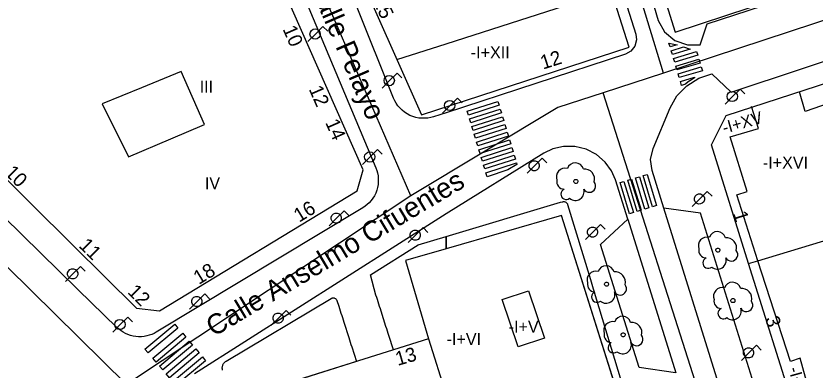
# Model space of a CAD drawing. Extents: x 282771 to 285132, y 4823109 to 4825496.
# Drawn here: x 284837.6 to 284936.9, y 4824005.5 to 4824049.5 of the extents above; entities that cross this region are included whole.
import ezdxf

# ---------------------------------------------------------------- set-up
doc = ezdxf.new("R2010")
doc.units = 0
for name, color, linetype in [('ACERA-BORDILLO', 7, 'Continuous'), ('ARBOL', 7, 'Continuous'), ('CALLE-EJE', 7, 'Continuous'), ('CALLE-TEXTO', 7, 'Continuous'), ('EDIFICIO', 7, 'Continuous'), ('FAROLA', 7, 'Continuous'), ('INTERIOR-EDIFICIO', 7, 'Continuous'), ('MEDIANERA', 7, 'Continuous'), ('NUM-LOCAL', 7, 'Continuous'), ('NUM-PORTAL', 7, 'Continuous'), ('PASO-PEATONES', 7, 'Continuous'), ('SENAL-VIARIA', 7, 'Continuous'), ('TXT-ALTURA-EDIFICIO', 7, 'Continuous'), ('ZONA-VERDE', 7, 'Continuous')]:
    doc.layers.add(name, color=color, linetype=linetype)

msp = doc.modelspace()

# ---------------------------------------------------------------- linework, layer by layer
at = {"layer": 'ACERA-BORDILLO'}
for points in [[(284960.736, 4824094.665), (284917.049, 4824080.658), (284915.088, 4824082.373), (284912.954, 4824081.675), (284911.326, 4824080.78), (284910.623, 4824080.07), (284910.065, 4824079.217), (284909.692, 4824078.268), (284909.52, 4824077.284), (284909.733, 4824075.438), (284917.433, 4824048.964), (284918.222, 4824047.595), (284919.511, 4824046.514), (284921.098, 4824045.957), (284922.678, 4824045.975), (284923.534, 4824048.551), (284970.259, 4824063.838)], [(284906.853, 4824072.034), (284914.666, 4824047.304), (284914.754, 4824046.564), (284914.538, 4824045.787), (284914.032, 4824045.16), (284913.379, 4824044.8), (284891.079, 4824037.516), (284889.515, 4824037.005), (284889.18, 4824036.912)], [(284815.802, 4824047.534), (284864.66, 4824063.404), (284864.991, 4824063.496), (284865.34, 4824063.56), (284865.702, 4824063.595), (284866.074, 4824063.595), (284866.452, 4824063.56), (284866.829, 4824063.489), (284867.202, 4824063.38), (284867.563, 4824063.235), (284867.909, 4824063.055), (284868.235, 4824062.844), (284868.535, 4824062.604), (284868.808, 4824062.341), (284869.05, 4824062.058), (284869.261, 4824061.761), (284869.439, 4824061.455), (284869.585, 4824061.144), (284882.347, 4824030.651), (284882.462, 4824030.34)], [(284889.18, 4824036.912), (284888.828, 4824036.846), (284888.462, 4824036.812), (284888.086, 4824036.812), (284887.704, 4824036.848), (284887.322, 4824036.922), (284886.946, 4824037.034), (284886.581, 4824037.183), (284886.232, 4824037.367), (284885.904, 4824037.584), (284885.602, 4824037.83), (284885.329, 4824038.099), (284885.088, 4824038.387), (284884.879, 4824038.69), (284884.703, 4824039.002), (284884.56, 4824039.319), (284875.249, 4824062.539)], [(284930.978, 4823998.486), (284922.691, 4824024.995), (284918.14, 4824025.647), (284916.68, 4824030.322), (284916.502, 4824031.705), (284916.81, 4824033.064), (284918.927, 4824038.105), (284919.777, 4824039.595), (284920.997, 4824040.874), (284922.494, 4824041.814), (284924.124, 4824042.349), (284926.535, 4824040.084), (284944.354, 4824045.989)], [(284882.462, 4824030.34), (284882.553, 4824030.012), (284882.617, 4824029.669), (284882.651, 4824029.314), (284882.654, 4824028.952), (284882.623, 4824028.586), (284882.557, 4824028.222), (284882.458, 4824027.863), (284882.327, 4824027.516), (284882.164, 4824027.184), (284881.973, 4824026.87), (284881.757, 4824026.579), (284881.52, 4824026.313), (284881.265, 4824026.074), (284880.998, 4824025.863), (284880.721, 4824025.681), (284855.041, 4824010.208), (284854.77, 4824010.059), (284854.482, 4824009.928), (284854.178, 4824009.819), (284853.861, 4824009.733), (284853.534, 4824009.673), (284853.198, 4824009.64), (284852.859, 4824009.636), (284852.52, 4824009.66), (284852.184, 4824009.713), (284851.855, 4824009.794), (284851.536, 4824009.902), (284851.23, 4824010.035), (284850.941, 4824010.191), (284850.67, 4824010.366), (284850.419, 4824010.558), (284850.189, 4824010.765), (284845.308, 4824015.507), (284815.215, 4824045.037)], [(284919.615, 4824005.155), (284915.064, 4824005.808), (284910.282, 4824021.119), (284913.653, 4824024.246), (284912.123, 4824029.146), (284911.634, 4824030.284), (284910.853, 4824031.374), (284909.786, 4824032.308), (284908.49, 4824032.98), (284907.071, 4824033.319), (284905.653, 4824033.311), (284904.35, 4824032.997), (284903.235, 4824032.457), (284891.079, 4824024.92), (284859.788, 4824005.004)]]:
    msp.add_lwpolyline(points, dxfattribs=at)
at = {"layer": 'ARBOL'}
for centre, major_axis, start_param, end_param in [((284907.14, 4824030.231), (0.572, 0.867), 5.568713, 8.112392), ((284905.88, 4824029.501), (0.604, 0.915), 0.329051, 2.512882), ((284908.27, 4824029.231), (0.701, 1.062), 5.034475, 6.967716), ((284905.77, 4824028.931), (-0.515, -0.781), 5.096718, 6.833903), ((284908.88, 4824028.401), (-0.439, -0.665), 5.801194, 9.117818), ((284906.01, 4824027.381), (-0.37, -0.561), 4.139191, 7.555425), ((284907.15, 4824027.681), (-0.598, -0.906), 6.15012, 8.750198), ((284924.796, 4824021.679), (0.572, 0.867), 5.568527, 8.112206), ((284923.536, 4824020.949), (0.604, 0.916), 0.328866, 2.512697), ((284925.926, 4824020.679), (0.701, 1.062), 5.03429, 6.96753), ((284923.426, 4824020.379), (-0.515, -0.781), 5.096533, 6.833718), ((284926.536, 4824019.849), (-0.439, -0.665), 5.801008, 9.117632), ((284923.666, 4824018.829), (-0.37, -0.561), 4.139006, 7.555239), ((284924.806, 4824019.129), (-0.598, -0.906), 6.149935, 8.750012), ((284910.96, 4824017.439), (0.572, 0.867), 5.569067, 8.112745), ((284909.7, 4824016.709), (0.604, 0.915), 0.329405, 2.513236), ((284912.09, 4824016.439), (0.701, 1.062), 5.034829, 6.96807), ((284909.59, 4824016.139), (-0.515, -0.781), 5.097072, 6.834257), ((284926.67, 4824015.387), (0.572, 0.867), 5.568705, 8.112384), ((284912.7, 4824015.609), (-0.439, -0.665), 5.801548, 9.118172), ((284925.41, 4824014.657), (0.604, 0.915), 0.329044, 2.512875), ((284927.8, 4824014.387), (0.701, 1.062), 5.034468, 6.967708), ((284909.83, 4824014.589), (-0.37, -0.561), 4.139545, 7.555779), ((284910.97, 4824014.889), (-0.598, -0.906), 6.150474, 8.750552), ((284925.3, 4824014.087), (-0.515, -0.781), 5.096711, 6.833896), ((284928.41, 4824013.557), (-0.439, -0.665), 5.801186, 9.11781), ((284925.54, 4824012.537), (-0.37, -0.561), 4.139184, 7.555417), ((284926.68, 4824012.837), (-0.598, -0.906), 6.150113, 8.75019), ((284911.759, 4824010.417), (0.605, 0.915), 0.329572, 2.513403), ((284913.019, 4824011.147), (0.572, 0.866), 5.569234, 8.112913), ((284914.149, 4824010.147), (0.701, 1.062), 5.034996, 6.968237), ((284911.649, 4824009.847), (-0.516, -0.78), 5.097239, 6.834424), ((284914.759, 4824009.317), (-0.439, -0.665), 5.801715, 9.118339), ((284911.889, 4824008.297), (-0.37, -0.561), 4.139712, 7.555946), ((284913.029, 4824008.597), (-0.598, -0.906), 6.150641, 8.750719)]:
    msp.add_ellipse(centre, major_axis=major_axis, ratio=0.999978, start_param=start_param, end_param=end_param, dxfattribs=at)
for centre in [(284907.21, 4824028.971), (284924.866, 4824020.419), (284911.03, 4824016.179), (284926.74, 4824014.127), (284913.089, 4824009.887)]:
    msp.add_ellipse(centre, major_axis=(0.14, 0.212), ratio=0.999978, dxfattribs=at)
at = {"layer": 'CALLE-EJE'}
for points in [[(284918.099, 4824042.428), (284906.399, 4824080.808)], [(284886.689, 4824027.151), (284868.939, 4824068.277)], [(284993.076, 4824067.163), (284918.099, 4824042.428)], [(284851.368, 4824003.677), (284806.899, 4824047.547)], [(284918.099, 4824042.428), (284910.599, 4824039.988)], [(284910.599, 4824039.988), (284904.969, 4824038.168), (284886.689, 4824027.151)], [(284923.898, 4823998.247), (284910.599, 4824039.988)], [(284886.689, 4824027.151), (284851.368, 4824003.677)]]:
    msp.add_lwpolyline(points, dxfattribs=at)
at = {"layer": 'EDIFICIO'}
for points in [[(284975.728, 4824066.054), (284967.3, 4824092.847), (284955.278, 4824088.933), (284954.492, 4824091.117), (284936.675, 4824085.377), (284937.297, 4824083.098), (284911.159, 4824074.487), (284919.557, 4824047.518), (284975.728, 4824066.054)], [(284888.04, 4824037.232), (284913.828, 4824045.655), (284905.268, 4824072.651), (284876.57, 4824062.985), (284888.04, 4824037.232)], [(284852.598, 4824013.197), (284855.468, 4824012.857), (284880.029, 4824027.787), (284880.749, 4824030.407), (284867.499, 4824060.417), (284864.689, 4824061.777), (284821.209, 4824047.537), (284820.719, 4824044.827), (284839.458, 4824026.217), (284844.678, 4824021.037), (284852.598, 4824013.197)], [(284993.218, 4823912.947), (284977.078, 4823908.047), (284965.918, 4823904.667), (284962.808, 4823906.487), (284956.328, 4823927.837), (284951.658, 4823943.227), (284947.138, 4823958.077), (284942.478, 4823973.407), (284971.338, 4823982.218), (284963.159, 4824009.718), (284934.528, 4824000.188), (284928.689, 4824018.748), (284924.059, 4824033.508), (284925.889, 4824037.148), (284953.573, 4824046.162), (284952.624, 4824049.404), (284978.603, 4824056.507), (284987.449, 4824027.428), (284994.809, 4824003.878), (284998.168, 4823993.048), (285001.208, 4823983.278), (285004.118, 4823973.918), (285011.868, 4823949.008)], [(284891.079, 4824020.587), (284886.049, 4824019.137), (284888.888, 4824009.367), (284865.428, 4824001.987), (284869.698, 4823987.557), (284891.078, 4823994.107), (284912.978, 4824000.817), (284905.429, 4824024.737), (284891.079, 4824020.587)]]:
    msp.add_lwpolyline(points, dxfattribs=at)
at = {"layer": 'FAROLA'}
for p, q in [((284875.772, 4824048.234), (284874.832, 4824047.304)), ((284876.362, 4824047.644), (284875.772, 4824048.234)), ((284874.832, 4824047.304), (284873.902, 4824046.364)), ((284884.992, 4824042.434), (284884.052, 4824041.504)), ((284885.582, 4824041.844), (284884.992, 4824042.434)), ((284884.052, 4824041.504), (284883.122, 4824040.564)), ((284927.634, 4824040.454), (284926.694, 4824039.524)), ((284928.224, 4824039.864), (284927.634, 4824040.454)), ((284892.504, 4824039.34), (284891.564, 4824038.41)), ((284893.094, 4824038.75), (284892.504, 4824039.34)), ((284926.694, 4824039.524), (284925.764, 4824038.584)), ((284891.564, 4824038.41), (284890.634, 4824037.47)), ((284882.561, 4824032.933), (284881.621, 4824032.003)), ((284883.151, 4824032.343), (284882.561, 4824032.933)), ((284881.621, 4824032.003), (284880.691, 4824031.063)), ((284903.014, 4824031.846), (284902.074, 4824030.916)), ((284903.604, 4824031.256), (284903.014, 4824031.846)), ((284902.074, 4824030.916), (284901.144, 4824029.975)), ((284923.551, 4824027.707), (284922.611, 4824026.777)), ((284924.141, 4824027.117), (284923.551, 4824027.707)), ((284922.611, 4824026.777), (284921.681, 4824025.837)), ((284878.407, 4824025.32), (284877.467, 4824024.39)), ((284878.997, 4824024.73), (284878.407, 4824025.32)), ((284877.467, 4824024.39), (284876.537, 4824023.45)), ((284910.266, 4824023.593), (284909.326, 4824022.663)), ((284910.856, 4824023.003), (284910.266, 4824023.593)), ((284887.278, 4824022.287), (284886.348, 4824021.347)), ((284888.218, 4824023.217), (284887.278, 4824022.287)), ((284888.808, 4824022.627), (284888.218, 4824023.217)), ((284909.326, 4824022.663), (284908.396, 4824021.723)), ((284845.638, 4824018.387), (284844.698, 4824017.457)), ((284846.228, 4824017.797), (284845.638, 4824018.387)), ((284844.698, 4824017.457), (284843.768, 4824016.517)), ((284861.072, 4824014.955), (284860.132, 4824014.025)), ((284861.662, 4824014.365), (284861.072, 4824014.955)), ((284860.132, 4824014.025), (284859.202, 4824013.085)), ((284871.178, 4824012.89), (284870.238, 4824011.96)), ((284871.768, 4824012.3), (284871.178, 4824012.89)), ((284851.516, 4824012.087), (284850.576, 4824011.157)), ((284852.106, 4824011.497), (284851.516, 4824012.087)), ((284870.238, 4824011.96), (284869.308, 4824011.02)), ((284850.576, 4824011.157), (284849.646, 4824010.217)), ((284929.654, 4824008.567), (284928.714, 4824007.637)), ((284930.244, 4824007.977), (284929.654, 4824008.567)), ((284928.714, 4824007.637), (284927.784, 4824006.697))]:
    msp.add_line(p, q, dxfattribs=at)
for centre in [(284874.792, 4824047.304), (284884.012, 4824041.504), (284926.654, 4824039.524), (284891.524, 4824038.41), (284881.581, 4824032.003), (284850.536, 4824011.157)]:
    msp.add_circle(centre, 0.638, dxfattribs=at)
for centre, major_axis in [((284902.034, 4824030.916), (0.351, 0.532)), ((284922.571, 4824026.777), (0.351, 0.532)), ((284877.427, 4824024.39), (0.352, 0.532)), ((284909.286, 4824022.663), (0.351, 0.532)), ((284887.238, 4824022.287), (0.352, 0.532)), ((284844.658, 4824017.457), (0.352, 0.531)), ((284860.092, 4824014.025), (0.352, 0.531)), ((284870.198, 4824011.96), (0.352, 0.532)), ((284928.674, 4824007.637), (0.351, 0.532))]:
    msp.add_ellipse(centre, major_axis=major_axis, ratio=0.999978, dxfattribs=at)
at = {"layer": 'INTERIOR-EDIFICIO'}
for points in [[(284861.059, 4824036.027), (284858.149, 4824042.637), (284853.219, 4824040.617), (284848.329, 4824038.627), (284851.579, 4824032.027), (284856.879, 4824034.257), (284861.059, 4824036.027)], [(284901.338, 4824015.347), (284903.308, 4824009.477), (284900.028, 4824008.387), (284898.068, 4824014.257), (284901.338, 4824015.347)]]:
    msp.add_lwpolyline(points, dxfattribs=at)
at = {"layer": 'MEDIANERA'}
msp.add_line((284928.689, 4824018.748), (284929.829, 4824019.088), dxfattribs=at)
for points in [[(284884.972, 4824044.121), (284891.079, 4824046.098), (284911.584, 4824052.734)], [(284941.779, 4824028.768), (284938.709, 4824038.698), (284935.719, 4824037.668), (284934.995, 4824040.113)], [(284929.829, 4824019.088), (284927.199, 4824027.298), (284928.509, 4824027.688), (284926.399, 4824034.518), (284929.899, 4824035.548), (284929.059, 4824038.268)], [(284929.829, 4824019.088), (284940.339, 4824022.268), (284957.409, 4824027.428)], [(284939.668, 4824001.898), (284939.018, 4824004.078), (284936.088, 4824003.358), (284935.108, 4824006.958), (284933.878, 4824006.538), (284929.829, 4824019.088)], [(284888.888, 4824009.367), (284891.078, 4824002.417), (284893.478, 4823994.837)]]:
    msp.add_lwpolyline(points, dxfattribs=at)
at = {"layer": 'PASO-PEATONES'}
for points in [[(284918.772, 4824046.183), (284919.793, 4824045.968), (284918.916, 4824045.704)], [(284919.06, 4824045.225), (284920.609, 4824045.692), (284921.425, 4824045.415), (284919.204, 4824044.747)], [(284919.348, 4824044.268), (284922.221, 4824045.132), (284922.365, 4824044.653), (284919.492, 4824043.789)], [(284919.636, 4824043.31), (284922.509, 4824044.174), (284922.653, 4824043.696), (284919.78, 4824042.831)], [(284919.924, 4824042.353), (284922.797, 4824043.217), (284922.941, 4824042.738), (284920.068, 4824041.874)], [(284920.212, 4824041.395), (284921.937, 4824041.914), (284921.961, 4824041.834), (284921.567, 4824041.599), (284921.188, 4824041.34), (284920.826, 4824041.058), (284920.356, 4824040.916)], [(284893.716, 4824037.694), (284897.525, 4824038.919), (284897.669, 4824038.44), (284893.86, 4824037.216)], [(284894.004, 4824036.737), (284897.813, 4824037.961), (284897.957, 4824037.482), (284894.148, 4824036.258)], [(284894.292, 4824035.779), (284898.101, 4824037.003), (284898.245, 4824036.524), (284894.436, 4824035.3)], [(284894.581, 4824034.821), (284898.389, 4824036.046), (284898.533, 4824035.567), (284894.725, 4824034.342)], [(284894.869, 4824033.863), (284898.677, 4824035.088), (284898.821, 4824034.609), (284895.013, 4824033.384)], [(284895.157, 4824032.905), (284898.965, 4824034.13), (284899.11, 4824033.651), (284895.301, 4824032.427)], [(284895.445, 4824031.948), (284899.254, 4824033.172), (284899.398, 4824032.693), (284895.589, 4824031.469)], [(284895.733, 4824030.99), (284899.542, 4824032.214), (284899.686, 4824031.736), (284895.877, 4824030.511)], [(284896.021, 4824030.032), (284899.83, 4824031.257), (284899.887, 4824031.068), (284898.767, 4824030.39), (284896.165, 4824029.553)], [(284913.665, 4824029.114), (284914.144, 4824029.258), (284915.319, 4824025.37), (284914.84, 4824025.226)], [(284914.623, 4824029.403), (284915.101, 4824029.547), (284916.276, 4824025.659), (284915.797, 4824025.515)], [(284915.58, 4824029.692), (284916.059, 4824029.836), (284917.233, 4824025.949), (284916.755, 4824025.804)], [(284912.708, 4824028.825), (284913.187, 4824028.969), (284914.362, 4824025.081), (284913.883, 4824024.937)], [(284853.643, 4824008.102), (284857.34, 4824011.2), (284857.748, 4824010.713), (284854.052, 4824007.615)], [(284854.636, 4824006.968), (284858.332, 4824010.066), (284858.74, 4824009.579), (284855.044, 4824006.481)], [(284855.452, 4824005.994), (284859.148, 4824009.092), (284859.557, 4824008.604), (284855.86, 4824005.506)], [(284856.269, 4824005.019), (284859.965, 4824008.117), (284860.373, 4824007.63), (284856.677, 4824004.532)], [(284857.085, 4824004.045), (284860.782, 4824007.143), (284861.19, 4824006.656), (284857.494, 4824003.558)]]:
    msp.add_lwpolyline(points, close=True, dxfattribs=at)
at = {"layer": 'SENAL-VIARIA'}
for p, q in [((284927.46, 4823995.802), (284918.14, 4824025.647)), ((284913.653, 4824024.246), (284919.616, 4824005.155))]:
    msp.add_line(p, q, dxfattribs=at)
at = {"layer": 'ZONA-VERDE'}
for p, q in [((284891.079, 4824022.097), (284905.31, 4824026.36)), ((284905.31, 4824026.36), (284905.564, 4824026.436)), ((284905.564, 4824026.436), (284905.588, 4824026.442)), ((284905.588, 4824026.442), (284905.65, 4824026.453)), ((284905.65, 4824026.453), (284905.713, 4824026.457)), ((284905.713, 4824026.457), (284905.776, 4824026.452)), ((284905.776, 4824026.452), (284905.838, 4824026.439)), ((284905.838, 4824026.439), (284905.898, 4824026.419)), ((284905.898, 4824026.419), (284905.955, 4824026.391)), ((284905.955, 4824026.391), (284906.007, 4824026.357)), ((284906.007, 4824026.357), (284906.056, 4824026.316)), ((284906.056, 4824026.316), (284906.098, 4824026.269)), ((284906.098, 4824026.269), (284906.134, 4824026.217)), ((284906.134, 4824026.217), (284906.164, 4824026.161)), ((284906.164, 4824026.161), (284906.186, 4824026.102)), ((284906.186, 4824026.102), (284909.017, 4824016.757)), ((284905.429, 4824024.737), (284891.079, 4824020.587)), ((284912.978, 4824000.817), (284905.429, 4824024.737)), ((284887.596, 4824021.053), (284891.079, 4824022.097)), ((284891.079, 4824022.097), (284891.079, 4824020.587)), ((284891.079, 4824020.587), (284891.079, 4824022.097)), ((284881.68, 4824017.342), (284887.596, 4824021.053)), ((284891.079, 4824020.587), (284886.049, 4824019.137)), ((284886.049, 4824019.137), (284888.888, 4824009.367)), ((284882.359, 4824014.825), (284881.68, 4824017.342)), ((284909.017, 4824016.757), (284909.365, 4824015.609)), ((284909.365, 4824015.609), (284913.774, 4824001.06)), ((284863.745, 4824006.611), (284876.779, 4824014.403)), ((284876.779, 4824014.403), (284876.788, 4824014.408)), ((284876.788, 4824014.408), (284876.845, 4824014.436)), ((284876.845, 4824014.436), (284876.905, 4824014.456)), ((284876.905, 4824014.456), (284876.967, 4824014.469)), ((284876.967, 4824014.469), (284877.03, 4824014.474)), ((284877.03, 4824014.474), (284877.093, 4824014.47)), ((284877.093, 4824014.47), (284877.155, 4824014.459)), ((284877.155, 4824014.459), (284877.216, 4824014.44)), ((284877.216, 4824014.44), (284877.273, 4824014.414)), ((284877.273, 4824014.414), (284877.327, 4824014.38)), ((284877.327, 4824014.38), (284877.376, 4824014.34)), ((284877.376, 4824014.34), (284877.419, 4824014.294)), ((284877.419, 4824014.294), (284877.457, 4824014.243)), ((284882.45, 4824014.539), (284882.359, 4824014.825)), ((284882.541, 4824014.253), (284882.45, 4824014.539)), ((284877.457, 4824014.243), (284877.487, 4824014.188)), ((284877.487, 4824014.188), (284877.511, 4824014.13)), ((284877.511, 4824014.13), (284877.736, 4824013.441)), ((284877.736, 4824013.441), (284877.827, 4824013.155)), ((284882.631, 4824013.967), (284882.541, 4824014.253)), ((284882.722, 4824013.681), (284882.631, 4824013.967)), ((284882.813, 4824013.395), (284882.722, 4824013.681)), ((284882.904, 4824013.109), (284882.813, 4824013.395)), ((284877.827, 4824013.155), (284877.918, 4824012.869)), ((284877.918, 4824012.869), (284878.009, 4824012.583)), ((284878.009, 4824012.583), (284878.1, 4824012.297)), ((284878.1, 4824012.297), (284878.191, 4824012.011)), ((284882.995, 4824012.823), (284882.904, 4824013.109)), ((284883.601, 4824010.917), (284882.995, 4824012.823)), ((284878.191, 4824012.011), (284878.282, 4824011.725)), ((284878.282, 4824011.725), (284878.373, 4824011.439)), ((284878.373, 4824011.439), (284878.979, 4824009.533)), ((284883.692, 4824010.631), (284883.601, 4824010.917)), ((284883.783, 4824010.345), (284883.692, 4824010.631)), ((284883.874, 4824010.059), (284883.783, 4824010.345)), ((284878.979, 4824009.533), (284879.07, 4824009.247)), ((284883.964, 4824009.773), (284883.874, 4824010.059)), ((284884.529, 4824007.996), (284883.964, 4824009.773)), ((284888.888, 4824009.367), (284884.529, 4824007.996)), ((284879.07, 4824009.247), (284879.16, 4824008.961)), ((284879.16, 4824008.961), (284879.251, 4824008.675)), ((284879.251, 4824008.675), (284879.342, 4824008.389)), ((284879.342, 4824008.389), (284879.927, 4824006.548)), ((284863.424, 4824006.305), (284863.477, 4824006.377)), ((284863.477, 4824006.377), (284863.536, 4824006.444)), ((284863.536, 4824006.444), (284863.6, 4824006.506)), ((284863.6, 4824006.506), (284863.67, 4824006.562)), ((284863.67, 4824006.562), (284863.745, 4824006.611)), ((284879.927, 4824006.548), (284865.428, 4824001.987)), ((284863.259, 4824005.801), (284863.268, 4824005.89)), ((284863.259, 4824005.711), (284863.259, 4824005.801)), ((284863.267, 4824005.622), (284863.259, 4824005.711)), ((284863.282, 4824005.534), (284863.267, 4824005.622)), ((284863.268, 4824005.89), (284863.284, 4824005.978)), ((284863.3, 4824005.465), (284863.282, 4824005.534)), ((284863.284, 4824005.978), (284863.308, 4824006.064)), ((284863.308, 4824006.064), (284863.339, 4824006.148)), ((284863.339, 4824006.148), (284863.378, 4824006.228)), ((284863.378, 4824006.228), (284863.424, 4824006.305))]:
    msp.add_line(p, q, dxfattribs=at)

# ---------------------------------------------------------------- texts
at = {"layer": 'CALLE-TEXTO'}
for s, rotation, p in [('Calle Pelayo', 293.33305, (284873.899, 4824053.622)), ('Calle Anselmo Cifuentes', 30.91055, (284862.197, 4824009.577))]:
    msp.add_text(s, height=2.5, rotation=rotation, dxfattribs=at).set_placement(p)
at = {"layer": 'NUM-LOCAL'}
for s, rotation, p in [('15', 295.77946, (284881.948, 4824051.372)), ('12', 293.70944, (284873.979, 4824040.458)), ('14', 293.70944, (284876.03, 4824036.291)), ('1', 287.2994, (284926.722, 4824024.997)), ('12', 315.21978, (284851.374, 4824015.118)), ('3', 287.29941, (284930.717, 4824011.918))]:
    msp.add_text(s, height=1.75, rotation=rotation, dxfattribs=at).set_placement(p)
at = {"layer": 'NUM-PORTAL'}
for s, rotation, p in [('10', 293.70944, (284870.727, 4824047.929)), ('12', 17.69064, (284903.12, 4824042.871)), ('10', 315.21977, (284836.111, 4824029.932)), ('16', 31.30051, (284872.805, 4824023.812)), ('11', 315.21977, (284845.326, 4824020.877)), ('18', 31.30051, (284860.339, 4824016.07)), ('13', 16.21064, (284885.062, 4824006.004))]:
    msp.add_text(s, height=1.75, rotation=rotation, dxfattribs=at).set_placement(p)
at = {"layer": 'TXT-ALTURA-EDIFICIO'}
for s, rotation, p in [('-I+XII', 0.0006, (284894.14, 4824044.268)), ('III', 0.0006, (284860.447, 4824039.997)), ('-I+XV', 15.67973, (284925.658, 4824034.883)), ('-I+XVI', 0.0006, (284930.452, 4824030.558)), ('IV', 0.0006, (284861.089, 4824027.987)), ('-I+V', 0.0006, (284898.857, 4824010.147)), ('-I+VI', 0.0006, (284891.136, 4824008.597)), ('-I+XV', 285.57757, (284933.624, 4824005.669))]:
    msp.add_text(s, height=1.5, rotation=rotation, dxfattribs=at).set_placement(p)

doc.saveas('drawing.dxf')
